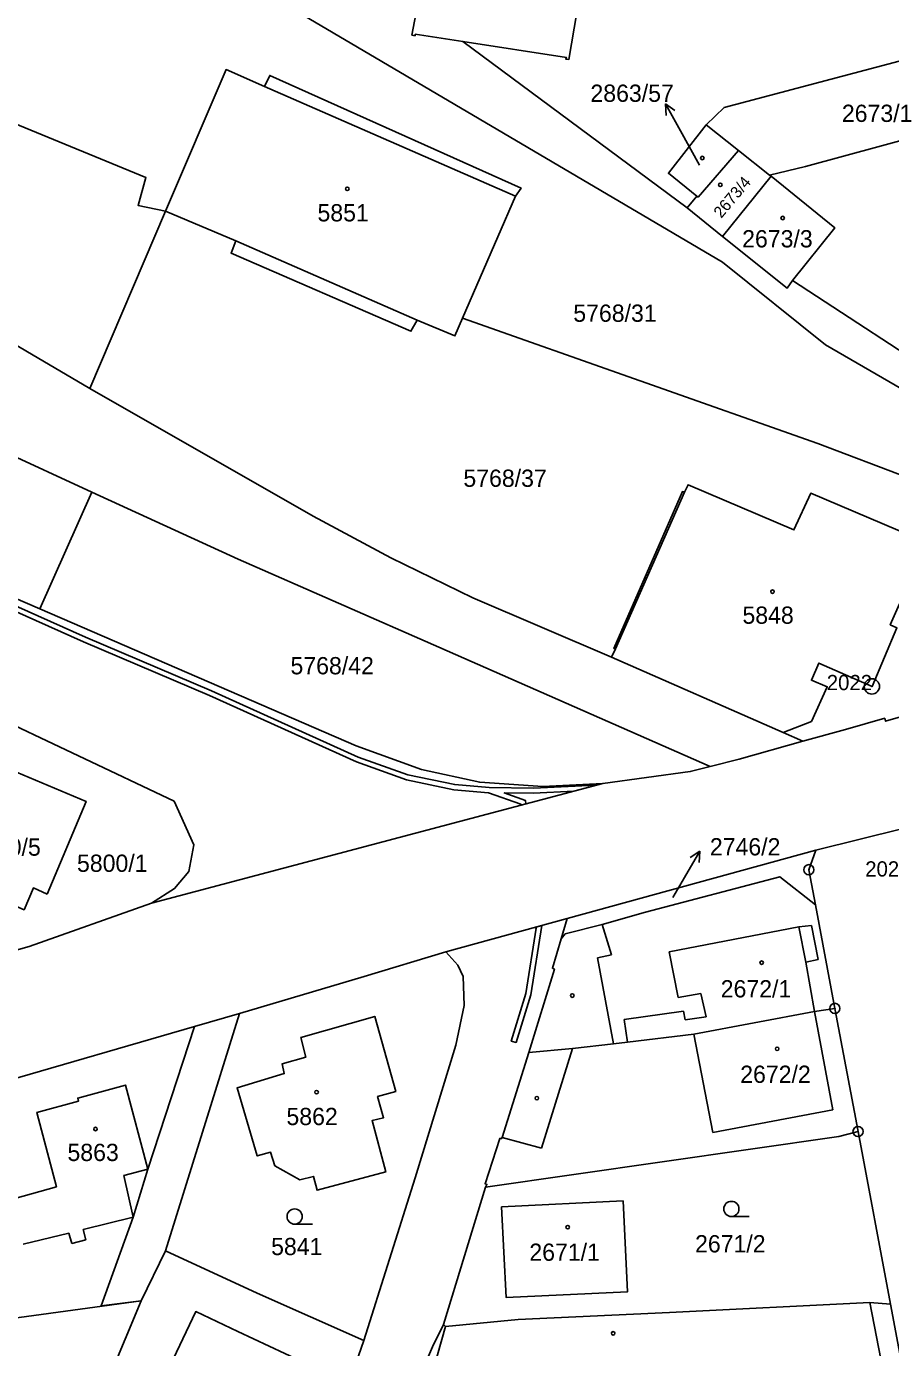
# Model space of a CAD drawing. Extents: x -644096 to -634268, y -1141430 to -1133463.
# Drawn here: x -639801.8 to -639716.7, y -1138714.8 to -1138584.7 of the extents above; entities that cross this region are included whole.
import ezdxf

# ---------------------------------------------------------------- set-up
doc = ezdxf.new("R2010")
doc.units = 0
for name, color, linetype in [('_CIVIL_CONSTRUCTION', 7, 'Continuous'), ('B_Hranice _3D', 7, 'Continuous'), ('M_Svah_Nasyp', 7, 'Continuous'), ('M_Svah_Zarez', 7, 'Continuous'), ('svrsek_osa_sjezdy', 7, 'Continuous'), ('svrsek_osa_terminal_VRT', 7, 'Continuous'), ('svrsek_osa_VRT', 7, 'Continuous'), ('svrsek_popisy_VRT', 7, 'Continuous'), ('terminal_VRT', 7, 'Continuous')]:
    doc.layers.add(name, color=color, linetype=linetype)

msp = doc.modelspace()

# ---------------------------------------------------------------- linework, layer by layer
at = {"layer": '_CIVIL_CONSTRUCTION'}
for centre, radius in [((-639718.51, -1138649.7), 0.75), ((-639718.51, -1138649.7), 0.03), ((-639724.72, -1138667.76), 0.5), ((-639724.72, -1138667.76), 0.0303), ((-639722.16, -1138681.42), 0.5), ((-639722.16, -1138681.42), 0.0303), ((-639719.88, -1138693.55), 0.5), ((-639719.88, -1138693.55), 0.0303)]:
    msp.add_circle(centre, radius, dxfattribs=at)
at = {"layer": 'B_Hranice _3D'}
msp.add_lwpolyline([(-639812.23, -1138638.14), (-639796.2, -1138645.32), (-639783.8, -1138650.61), (-639769.31, -1138657.12), (-639764.38, -1138658.89), (-639759.71, -1138659.88), (-639756.3, -1138660.17), (-639753.11, -1138661.3), (-639753.1, -1138661.4), (-639752.62, -1138661.28), (-639752.65, -1138660.94), (-639754.75, -1138660.19), (-639751.87, -1138660.22), (-639747.9, -1138660.03), (-639745.52, -1138659.4), (-639745.72, -1138659.42), (-639751.87, -1138659.72), (-639756.23, -1138659.67), (-639759.63, -1138659.38), (-639764.24, -1138658.41), (-639769.13, -1138656.66), (-639783.6, -1138650.15), (-639796, -1138644.86), (-639812.03, -1138637.68)], dxfattribs=at)
for points in [[(-639752.62, -1138679.97), (-639754.06, -1138684.64), (-639753.58, -1138684.78), (-639752.14, -1138680.09), (-639751.05, -1138673.26), (-639751.72, -1138673.44), (-639751.59, -1138673.51)], [(-639794.46, -1138710.72), (-639790.54, -1138710.24), (-639788.14, -1138705.3), (-639780.82, -1138681.92), (-639785.28, -1138683.21), (-639789.88, -1138697.27), (-639791.32, -1138701.98)]]:
    msp.add_lwpolyline(points, close=True, dxfattribs=at)
at = {"layer": 'M_Svah_Nasyp'}
for p, q in [((-639753.65, -1138601.4), (-639778.37, -1138590.6)), ((-639763.34, -1138613.63), (-639781.21, -1138605.79)), ((-639743.77, -1138646.01), (-639736.98, -1138630.56)), ((-639744.17, -1138676.14), (-639745.08, -1138673.17)), ((-639725.72, -1138673.38), (-639738.49, -1138675.85)), ((-639724.47, -1138673.24), (-639725.72, -1138673.38)), ((-639725.72, -1138673.38), (-639725.03, -1138676.86)), ((-639723.82, -1138676.6), (-639724.47, -1138673.24)), ((-639745.57, -1138676.43), (-639744.17, -1138676.14)), ((-639743.98, -1138684.9), (-639745.57, -1138676.43)), ((-639738.49, -1138675.85), (-639737.62, -1138680.36)), ((-639725.03, -1138676.86), (-639723.82, -1138676.6)), ((-639724.17, -1138681.74), (-639725.03, -1138676.86)), ((-639737.62, -1138680.36), (-639735.36, -1138679.97)), ((-639735.36, -1138679.97), (-639734.83, -1138682.25)), ((-639737.08, -1138681.69), (-639742.91, -1138682.52)), ((-639736.9, -1138682.55), (-639737.08, -1138681.69)), ((-639722.35, -1138691.43), (-639724.17, -1138681.74)), ((-639742.91, -1138682.52), (-639742.59, -1138684.74)), ((-639734.83, -1138682.25), (-639736.9, -1138682.55)), ((-639736.06, -1138683.96), (-639734.2, -1138693.64)), ((-639751.07, -1138695.19), (-639748.01, -1138685.37)), ((-639734.2, -1138693.64), (-639722.35, -1138691.43)), ((-639751.07, -1138695.19), (-639754.94, -1138694.15)), ((-639792.24, -1138697.88), (-639789.88, -1138697.27)), ((-639791.32, -1138701.98), (-639792.24, -1138697.88)), ((-639796.24, -1138703.19), (-639791.32, -1138701.98)), ((-639802.16, -1138704.64), (-639797.65, -1138703.56)), ((-639797.65, -1138703.56), (-639797.35, -1138704.58)), ((-639795.98, -1138704.21), (-639796.24, -1138703.19)), ((-639797.35, -1138704.58), (-639795.98, -1138704.21)), ((-639718.72, -1138710.4), (-639717.39, -1138717.16))]:
    msp.add_line(p, q, dxfattribs=at)
at = {"layer": 'M_Svah_Zarez'}
for centre in [(-639735.23, -1138597.65), (-639770.21, -1138600.68), (-639733.45, -1138600.29), (-639727.3, -1138603.56), (-639728.31, -1138640.36), (-639729.38, -1138676.91), (-639748.04, -1138680.16), (-639727.85, -1138685.41), (-639773.24, -1138689.67), (-639751.53, -1138690.27), (-639795.03, -1138693.31), (-639748.49, -1138702.98), (-639744.01, -1138713.43)]:
    msp.add_circle(centre, 0.175, dxfattribs=at)
at = {"layer": 'svrsek_osa_sjezdy'}
for p, q in [((-639775.4, -1138702.68), (-639773.65, -1138702.68)), ((-639732.36, -1138701.93), (-639730.61, -1138701.93))]:
    msp.add_line(p, q, dxfattribs=at)
for centre in [(-639775.4, -1138701.93), (-639732.36, -1138701.18)]:
    msp.add_circle(centre, 0.75, dxfattribs=at)
at = {"layer": 'svrsek_osa_terminal_VRT'}
msp.add_arc((-642050.26, -1145189.6), 8802.25, 41.413152, 75.317049, dxfattribs=at)
at = {"layer": 'svrsek_popisy_VRT'}
for p, q in [((-639737.39, -1138594.95), (-639738.84, -1138592.32)), ((-639738.84, -1138592.32), (-639737.92, -1138592.96)), ((-639738.84, -1138592.32), (-639738.8, -1138593.44)), ((-639735.51, -1138598.36), (-639737.39, -1138594.95)), ((-639736.98, -1138668.53), (-639735.48, -1138665.93)), ((-639735.48, -1138665.93), (-639736.41, -1138666.55)), ((-639735.48, -1138665.93), (-639735.55, -1138667.05)), ((-639738.12, -1138670.49), (-639736.98, -1138668.53))]:
    msp.add_line(p, q, dxfattribs=at)
at = {"layer": 'terminal_VRT'}
for p, q in [((-639758.83, -1138586.17), (-639736.73, -1138602.54)), ((-639734.84, -1138594.38), (-639731.66, -1138596.9)), ((-639731.66, -1138596.9), (-639728.6, -1138599.32)), ((-639728.45, -1138599.44), (-639733.22, -1138605.38)), ((-639728.45, -1138599.44), (-639728.6, -1138599.32)), ((-639735.75, -1138601.4), (-639736.73, -1138602.54)), ((-639736.73, -1138602.54), (-639733.22, -1138605.38)), ((-639795.59, -1138620.34), (-639788.12, -1138602.87)), ((-639795.39, -1138630.56), (-639800.52, -1138642.07)), ((-639727.25, -1138654.23), (-639744.17, -1138646.81)), ((-639725.31, -1138655.11), (-639727.25, -1138654.23)), ((-639745.04, -1138659.27), (-639789.5, -1138671.04)), ((-639724.05, -1138665.83), (-639715.44, -1138663.7)), ((-639748.54, -1138672.57), (-639724.05, -1138665.83)), ((-639724.07, -1138671.21), (-639722.16, -1138681.42)), ((-639760.49, -1138675.85), (-639748.54, -1138672.57)), ((-639749.14, -1138674.57), (-639748.54, -1138672.57)), ((-639780.82, -1138681.92), (-639788.14, -1138705.3)), ((-639785.28, -1138683.21), (-639780.82, -1138681.92)), ((-639722.16, -1138681.42), (-639719.88, -1138693.55)), ((-639815.34, -1138691.91), (-639785.28, -1138683.21)), ((-639719.88, -1138693.55), (-639716.69, -1138710.57)), ((-639760.73, -1138712.58), (-639756.58, -1138699.03)), ((-639788.14, -1138705.3), (-639790.54, -1138710.24)), ((-639790.54, -1138710.24), (-639794.45, -1138719.64)), ((-639716.69, -1138710.57), (-639715.45, -1138717.04)), ((-639760.54, -1138712.75), (-639760.73, -1138712.58))]:
    msp.add_line(p, q, dxfattribs=at)
for points in [[(-639917.26, -1138540.19), (-639924.65, -1138557.22), (-639889.02, -1138572.79), (-639862.68, -1138584.34), (-639839.42, -1138595.29), (-639826.93, -1138602.23), (-639808.22, -1138612.94), (-639795.59, -1138620.34)], [(-639758.83, -1138586.17), (-639748.62, -1138587.74), (-639748.69, -1138587.9), (-639748.38, -1138587.94), (-639746.28, -1138575.55), (-639746.64, -1138575.49), (-639746.66, -1138575.58), (-639761.29, -1138573.32), (-639759.58, -1138561.84), (-639758.96, -1138562.03), (-639758.9, -1138561.69), (-639766.39, -1138560.56), (-639766.19, -1138558.61)], [(-639788.12, -1138602.87), (-639790.83, -1138602.31), (-639790.06, -1138599.58), (-639829.67, -1138583.28), (-639829.02, -1138579.47), (-639828.51, -1138576.48), (-639828.41, -1138575.87)], [(-639776.28, -1138581.5), (-639763.47, -1138583.46), (-639763.84, -1138585.54), (-639763.53, -1138585.6), (-639763.51, -1138585.45), (-639758.83, -1138586.17)], [(-639780.66, -1138582.42), (-639776.39, -1138582.49), (-639733.22, -1138607.89), (-639723.1, -1138616.06), (-639714.97, -1138620.75), (-639691.67, -1138637.14), (-639682.82, -1138643.37)], [(-639708.62, -1138586.21), (-639733.08, -1138592.67), (-639734.84, -1138594.38)], [(-639758.86, -1138613.43), (-639753.65, -1138601.4), (-639753.08, -1138600.6), (-639777.86, -1138589.51), (-639778.37, -1138590.6), (-639782.16, -1138588.93), (-639788.12, -1138602.87)], [(-639728.6, -1138599.32), (-639725.06, -1138598.48), (-639709.72, -1138594.3), (-639703.49, -1138599.13), (-639699.17, -1138593.39), (-639699.04, -1138593.22)], [(-639735.75, -1138601.4), (-639738.57, -1138599.14), (-639734.84, -1138594.38)], [(-639731.66, -1138596.9), (-639735.64, -1138601.49), (-639735.75, -1138601.4)], [(-639726.33, -1138609.71), (-639722.16, -1138604.53), (-639728.45, -1138599.44)], [(-639788.12, -1138602.87), (-639781.21, -1138605.79), (-639781.67, -1138607.02), (-639763.94, -1138614.71), (-639763.34, -1138613.63), (-639759.61, -1138615.17), (-639758.86, -1138613.43)], [(-639733.22, -1138605.38), (-639726.86, -1138610.45), (-639726.33, -1138609.71)], [(-639726.33, -1138609.71), (-639710.34, -1138620.17), (-639706.61, -1138621.52), (-639675.68, -1138631.12), (-639675.55, -1138631.01)], [(-639758.86, -1138613.43), (-639723.85, -1138625.76), (-639706.18, -1138632.47), (-639702.38, -1138635.43), (-639700.66, -1138639.82), (-639699.95, -1138644.67), (-639700.58, -1138648.33)], [(-639818.34, -1138619.82), (-639813.62, -1138622.15), (-639795.39, -1138630.56)], [(-639744.17, -1138646.81), (-639757.84, -1138640.96), (-639765.93, -1138637.03), (-639773.59, -1138632.94), (-639795.59, -1138620.34)], [(-639727.25, -1138654.23), (-639724.48, -1138653.16), (-639722.92, -1138649.74), (-639724.48, -1138649.1), (-639723.74, -1138647.4), (-639718.47, -1138649.7), (-639716.05, -1138643.93), (-639716.71, -1138643.62), (-639713.11, -1138635.53), (-639724.53, -1138630.67), (-639726.2, -1138634.29), (-639736.63, -1138629.84), (-639736.98, -1138630.56), (-639737.18, -1138630.51), (-639743.94, -1138645.97), (-639743.77, -1138646.01), (-639744.17, -1138646.81)], [(-639800.52, -1138642.07), (-639808.53, -1138638.6), (-639815.38, -1138635.59), (-639823.6, -1138631.23)], [(-639795.39, -1138630.56), (-639780.97, -1138637.18), (-639761.18, -1138645.84), (-639734.46, -1138657.59)], [(-639745.04, -1138659.27), (-639750.93, -1138659.57), (-639757.16, -1138659.15), (-639762.91, -1138657.9), (-639769.35, -1138655.56), (-639800.52, -1138642.07)], [(-639700.58, -1138648.33), (-639717.17, -1138653.14), (-639717.25, -1138652.84), (-639721.11, -1138653.95), (-639725.31, -1138655.11)], [(-639789.5, -1138671.04), (-639787.23, -1138669.62), (-639785.83, -1138667.93), (-639785.35, -1138665.32), (-639787.29, -1138661.01), (-639806.17, -1138652.08)], [(-639725.31, -1138655.11), (-639731.59, -1138656.86), (-639734.46, -1138657.59)], [(-639799.78, -1138670.16), (-639801.15, -1138669.55), (-639802.06, -1138671.7), (-639804.09, -1138670.84), (-639805.66, -1138674.53), (-639810.96, -1138672.32), (-639812.29, -1138675.55), (-639814.62, -1138674.56), (-639807.04, -1138656.4), (-639804.05, -1138657.61), (-639795.95, -1138661.03), (-639799.78, -1138670.16)], [(-639734.46, -1138657.59), (-639736.41, -1138658.09), (-639745.04, -1138659.27)], [(-639724.05, -1138665.83), (-639724.72, -1138667.76), (-639724.07, -1138671.21)], [(-639724.07, -1138671.21), (-639727.59, -1138668.45), (-639740.83, -1138671.93), (-639745.08, -1138673.17), (-639748.73, -1138674.09), (-639749.14, -1138674.57)], [(-639789.5, -1138671.04), (-639801.58, -1138675.33), (-639816.6, -1138679.6)], [(-639749.14, -1138674.57), (-639750, -1138677.46), (-639749.8, -1138677.56), (-639752.33, -1138685.76)], [(-639780.82, -1138681.92), (-639768.56, -1138678.27), (-639760.49, -1138675.85)], [(-639768.59, -1138714.13), (-639763.51, -1138698.1), (-639759.53, -1138685.06), (-639758.7, -1138681.15), (-639758.78, -1138678.29), (-639759.31, -1138677.15), (-639760.49, -1138675.85)], [(-639752.33, -1138685.76), (-639748.01, -1138685.37), (-639743.98, -1138684.9), (-639742.59, -1138684.74), (-639736.06, -1138683.96), (-639724.17, -1138681.74), (-639722.16, -1138681.42)], [(-639785.28, -1138683.21), (-639789.88, -1138697.27), (-639792.07, -1138688.98), (-639796.77, -1138690.25), (-639796.71, -1138690.55), (-639800.81, -1138691.67), (-639798.88, -1138699), (-639807.35, -1138701.37), (-639810.82, -1138702.34), (-639816.88, -1138699.83), (-639821.48, -1138711.06)], [(-639774.8, -1138684.3), (-639767.5, -1138682.21), (-639765.43, -1138689.6), (-639767.22, -1138690.11), (-639766.64, -1138692.19), (-639767.77, -1138692.48), (-639766.43, -1138697.53), (-639773.19, -1138699.34), (-639773.53, -1138697.98), (-639774.88, -1138698.31), (-639777.35, -1138696.93), (-639777.78, -1138695.6), (-639779.08, -1138695.96), (-639781.08, -1138689.25), (-639776.42, -1138687.85), (-639776.64, -1138686.89), (-639774.3, -1138686.22), (-639774.8, -1138684.3)], [(-639752.33, -1138685.76), (-639754.94, -1138694.15), (-639755.01, -1138694.25), (-639755.19, -1138694.23), (-639756.64, -1138698.7), (-639756.46, -1138698.77), (-639756.58, -1138699.03)], [(-639756.58, -1138699.03), (-639721.77, -1138694.03), (-639719.88, -1138693.55)], [(-639743.03, -1138700.38), (-639755.01, -1138700.98), (-639754.54, -1138709.92), (-639742.59, -1138709.34), (-639743.03, -1138700.38)], [(-639788.14, -1138705.3), (-639779.08, -1138709.48), (-639768.59, -1138714.13)], [(-639821.48, -1138711.06), (-639815.32, -1138713.61), (-639790.54, -1138710.24)], [(-639716.69, -1138710.57), (-639718.72, -1138710.4), (-639738.46, -1138711.37), (-639753.36, -1138712.07), (-639760.54, -1138712.75)], [(-639784.66, -1138720.73), (-639785.44, -1138718.48), (-639788.01, -1138717.29), (-639785.15, -1138711.29), (-639780.99, -1138713.24), (-639773.28, -1138716.85), (-639779.52, -1138729.98), (-639787.32, -1138726.34), (-639784.66, -1138720.73)], [(-639771.35, -1138736.84), (-639771.27, -1138736.66), (-639761.83, -1138714.77), (-639760.73, -1138712.58)], [(-639717.24, -1138717.79), (-639717.29, -1138717.67), (-639741.63, -1138718.83), (-639753.47, -1138719.37), (-639762.55, -1138719.84), (-639760.54, -1138712.75)], [(-639801.82, -1138744.67), (-639798.97, -1138742.98), (-639796.23, -1138741.84), (-639791.42, -1138740.01), (-639784.85, -1138737.58), (-639781.79, -1138736.15), (-639779.63, -1138734.51), (-639778.05, -1138732.98), (-639777.24, -1138732.1), (-639775.53, -1138729.7), (-639774.29, -1138727.7), (-639771.5, -1138721.96), (-639770.86, -1138720.52), (-639770.36, -1138719.22), (-639768.59, -1138714.13)]]:
    msp.add_lwpolyline(points, dxfattribs=at)

# ---------------------------------------------------------------- texts
at = {"layer": '_CIVIL_CONSTRUCTION'}
for s, p in [('2022', (-639722.96, -1138650.07)), ('2023', (-639719.17, -1138668.43))]:
    msp.add_text(s, height=1.5, dxfattribs=at).set_placement(p)
at = {"layer": 'svrsek_osa_VRT'}
for s, p in [('2863/57', (-639746.25, -1138592.11)), ('2673/1', (-639721.47, -1138594.09)), ('5851', (-639773.15, -1138603.89)), ('2673/3', (-639731.3, -1138606.45)), ('5768/31', (-639747.94, -1138613.78)), ('5768/37', (-639758.77, -1138630.04)), ('5848', (-639731.27, -1138643.53)), ('5768/42', (-639775.81, -1138648.51)), ('5800/5', (-639807.37, -1138666.38)), ('2746/2', (-639734.48, -1138666.35)), ('5800/1', (-639796.85, -1138667.97)), ('2672/1', (-639733.41, -1138680.34)), ('2672/2', (-639731.49, -1138688.76)), ('5862', (-639776.21, -1138692.92)), ('5863', (-639797.79, -1138696.46)), ('5841', (-639777.72, -1138705.73)), ('2671/2', (-639735.94, -1138705.46)), ('2671/1', (-639752.27, -1138706.29))]:
    msp.add_text(s, height=1.7, dxfattribs=at).set_placement(p)
msp.add_text('2673/4', height=1.14, rotation=50, dxfattribs=at).set_placement((-639733.35, -1138603.64))

doc.saveas('drawing.dxf')
